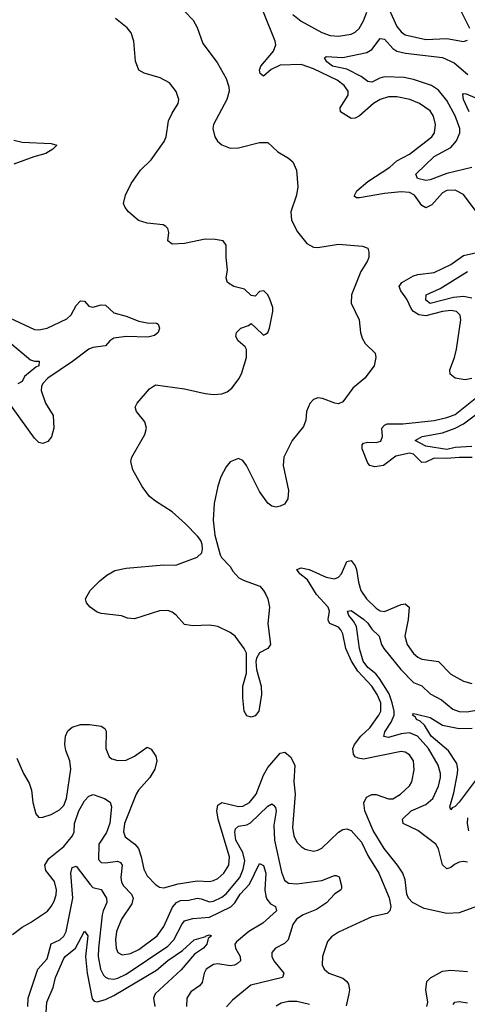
# Model space of a CAD drawing. Header units: inches. Extents: x 1843162 to 1959474, y 907081 to 1016326.
# Tile 388 of 656: x 1891798 to 1893948, y 963220 to 967953. Entities that reach past the tile are written whole.
import ezdxf

# ---------------------------------------------------------------- set-up
doc = ezdxf.new("R2010")
doc.units = ezdxf.units.IN
doc.header["$MEASUREMENT"] = 0
doc.layers.add('B8996', color=7, linetype='Continuous')

msp = doc.modelspace()

# ---------------------------------------------------------------- linework, layer by layer
at = {"layer": 'B8996', "color": 5}
for points, elevation in [([(1893550, 968053.4), (1893610, 967920.6), (1893630, 967894.4), (1893650, 967880.6), (1893750, 967858.3), (1893850, 967862), (1893930, 967848.4), (1893950, 967854)], 580), ([(1892592, 967992), (1892632.3, 967950), (1892650, 967915.6), (1892678.7, 967838.7), (1892747.1, 967747.1), (1892789.8, 967670), (1892803.2, 967630), (1892804.7, 967610), (1892793.2, 967570), (1892729.3, 967450), (1892726, 967430), (1892735.4, 967390), (1892748.6, 967368.6), (1892770, 967351.1), (1892810, 967335), (1892850, 967337.3), (1892950, 967363.1), (1892990, 967363), (1893037.5, 967317.5), (1893090, 967286.9), (1893109.7, 967270), (1893127.4, 967230), (1893134.5, 967150), (1893127.9, 967110), (1893101.2, 967030), (1893103.4, 966990), (1893132.6, 966932.6), (1893177.2, 966877.2), (1893210, 966859.3), (1893230, 966857.8), (1893330, 966873.9), (1893445.1, 966865.1), (1893470, 966854.5), (1893476, 966836), (1893474.8, 966810), (1893467, 966790), (1893437.1, 966742.9), (1893392.9, 966630), (1893390.4, 966590.4), (1893428.8, 966510), (1893435, 966450), (1893442.6, 966422.6), (1893457.3, 966397.3), (1893506.6, 966350), (1893509.3, 966330), (1893501.2, 966290), (1893456.9, 966230), (1893398.8, 966181.2), (1893350, 966116.9), (1893330, 966107.3), (1893311.3, 966110), (1893252.6, 966132.6), (1893230, 966134.8), (1893210, 966127.5), (1893191.9, 966108.1), (1893176.7, 966070), (1893172.6, 966027.4), (1893162.2, 965997.8), (1893106.9, 965930), (1893067.1, 965850), (1893063.5, 965810), (1893089.7, 965690), (1893085.6, 965650), (1893070, 965624.9), (1893050, 965614), (1893030, 965610.4), (1893010, 965614.4), (1892990, 965628.4), (1892950, 965684.9), (1892887, 965810), (1892870, 965834.4), (1892850, 965843.1), (1892810, 965827.2), (1892790, 965804.2), (1892765, 965755), (1892749.9, 965710.1), (1892732.2, 965627.8), (1892727.5, 965547.5), (1892734.9, 965474.9), (1892761.5, 965381.5), (1892768, 965368), (1892810, 965325.1), (1892822.6, 965302.6), (1892850.9, 965270.9), (1892876.9, 965256.9), (1892951.2, 965230), (1892969.7, 965210), (1892980.5, 965190), (1892990, 965168.7), (1892998.4, 965130), (1892989.6, 965050.4), (1893002.7, 964950), (1892989.5, 964930.5), (1892949.5, 964910.5), (1892935.1, 964884.9), (1892932.3, 964867.7), (1892936.2, 964830), (1892958.9, 964750), (1892959.7, 964710), (1892946.6, 964630), (1892930, 964607.2), (1892910, 964600.4), (1892890, 964607.7), (1892877, 964630), (1892870, 964694), (1892870.3, 964750), (1892887.3, 964812.7), (1892888.3, 964908.3), (1892877.3, 964930), (1892832.7, 964990), (1892810, 965008), (1892750, 965035.8), (1892710, 965043.1), (1892630, 965039.5), (1892590, 965046.7), (1892550, 965090.4), (1892530, 965106), (1892510, 965114), (1892470, 965112.2), (1892350, 965074), (1892316.8, 965076.8), (1892288, 965088), (1892190, 965099.3), (1892170, 965105.5), (1892137.3, 965130), (1892118.8, 965150), (1892114.8, 965170), (1892137.3, 965210), (1892183.4, 965256.6), (1892216.2, 965283.8), (1892254.6, 965305.4), (1892310, 965317.4), (1892490, 965333.3), (1892548.1, 965331.9), (1892650, 965369.5), (1892673, 965390), (1892677.1, 965410), (1892674.9, 965430), (1892668, 965450), (1892653, 965470), (1892595.3, 965530), (1892530, 965587.4), (1892450, 965638.9), (1892422, 965662), (1892386.5, 965710), (1892341.1, 965790), (1892332, 965830), (1892337.6, 965850), (1892400, 965960), (1892407.4, 965990), (1892399.4, 966019.4), (1892359.1, 966070), (1892353.4, 966090), (1892362, 966110), (1892421.6, 966178.4), (1892450, 966197.4), (1892590, 966178.7), (1892690, 966155.8), (1892730, 966151.6), (1892770, 966154.4), (1892795.4, 966164.6), (1892817.7, 966182.3), (1892851.9, 966228.1), (1892864.8, 966255.2), (1892887.5, 966330), (1892887.9, 966367.9), (1892880.6, 966380.6), (1892847.2, 966410), (1892837, 966430), (1892839.5, 966450), (1892860.5, 966470), (1892896.7, 966483.3), (1892910, 966492.7), (1892962.5, 966442.5), (1892970, 966437.2), (1892978.5, 966441.5), (1892990, 966449), (1892998.4, 966470), (1893014, 966550), (1893014, 966570), (1893000.5, 966610), (1892990, 966631), (1892971, 966650), (1892950, 966646.8), (1892930, 966624.7), (1892910, 966626.8), (1892877.4, 966657.4), (1892827.3, 966670), (1892796.3, 966690), (1892790.6, 966710), (1892796.4, 966750), (1892790.2, 966810), (1892790.2, 966870), (1892775.5, 966890), (1892737.1, 966897.1), (1892690, 966898.2), (1892590, 966878), (1892530, 966874.4), (1892510.5, 966890), (1892515.2, 966930), (1892510.3, 966950), (1892499.7, 966959.7), (1892487, 966967), (1892410, 966974.9), (1892368.4, 966988.4), (1892320.4, 967030), (1892304.9, 967050), (1892297.6, 967070), (1892306.7, 967110), (1892334.5, 967165.5), (1892379.3, 967230), (1892430, 967278.9), (1892492.4, 967367.6), (1892501.6, 967390), (1892513.8, 967466.2), (1892530, 967503.6), (1892559, 967550), (1892563.2, 967570), (1892550, 967608), (1892517.1, 967650), (1892473.4, 967673.4), (1892395.4, 967695.4), (1892370.3, 967710.3), (1892354.4, 967754.4), (1892347.2, 967850), (1892333.4, 967890), (1892313.9, 967913.9), (1892258.7, 967958.7)], 620), ([(1893991.6, 967031.6), (1893930, 967112.8), (1893890, 967134.4), (1893850, 967132.2), (1893830, 967120.5), (1893777.6, 967062.4), (1893750, 967049.2), (1893730, 967059.3), (1893695.2, 967110), (1893670, 967123.1), (1893630, 967124.9), (1893550, 967117.1), (1893430, 967096.3), (1893416.8, 967096.8), (1893405.2, 967105.2), (1893417, 967130), (1893470, 967175.1), (1893575.6, 967244.4), (1893610, 967274.3), (1893670, 967306.9), (1893777.8, 967390), (1893790.6, 967410), (1893795.7, 967450), (1893786.1, 967490), (1893770, 967514.4), (1893718.9, 967550), (1893671.8, 967570), (1893610, 967582.4), (1893570, 967582.1), (1893530, 967569.9), (1893498.3, 967550), (1893430, 967491), (1893410, 967479.3), (1893390, 967478.4), (1893338.9, 967510), (1893338, 967530), (1893375.9, 967590), (1893375.8, 967610), (1893357.4, 967637.4), (1893322.5, 967662.5), (1893210, 967716.7), (1893150, 967737), (1893050, 967734.8), (1893006.7, 967713.3), (1892970, 967681), (1892953.9, 967693.9), (1892950.6, 967710), (1892957, 967730), (1893017.7, 967802.3), (1893027.9, 967832.1), (1893025, 967850), (1892969.6, 967990)], 580), ([(1893110, 967978), (1893150, 967945.9), (1893250, 967891.7), (1893290, 967876.8), (1893330, 967874.6), (1893390, 967883.5), (1893410, 967892.4), (1893429.5, 967910.5), (1893450, 967948), (1893465.8, 967990)], 580), ([(1893960.7, 967910), (1893910.5, 968010)], 580), ([(1893970, 967242.5), (1893850, 967214.4), (1893770, 967182.6), (1893750, 967179.9), (1893709.7, 967190), (1893700.4, 967210), (1893790, 967295.5), (1893870, 967338.5), (1893897, 967370), (1893911.9, 967410), (1893911.9, 967430), (1893889.8, 967490.2), (1893850, 967563.9), (1893810, 967615), (1893776.6, 967636.6), (1893690, 967665), (1893645, 967675), (1893550, 967677.9), (1893527.9, 967672.1), (1893490, 967653.3), (1893470, 967656), (1893439.2, 967679.2), (1893370, 967715), (1893300.3, 967730), (1893273.3, 967750), (1893262.4, 967770), (1893270, 967775.6), (1893350, 967771.8), (1893465.1, 967794.9), (1893490.3, 967809.7), (1893530, 967863.2), (1893550, 967860.2), (1893590, 967813.8), (1893610, 967802.2), (1893651.8, 967791.8), (1893830, 967771.8), (1893885.3, 967745.3), (1893951.6, 967690)], 560), ([(1893956.9, 967510), (1893929.9, 967570.1), (1893926.2, 967593.8), (1893930, 967597.7), (1893943.2, 967596.8), (1894037.3, 967557.3)], 540), ([(1891770, 967373.3), (1891810, 967365), (1891950, 967358.7), (1891977.1, 967350), (1891957.3, 967330), (1891923.6, 967310), (1891865.8, 967294.2), (1891770, 967258.8)], 580), ([(1893970, 966228.2), (1893937.4, 966222.6), (1893890.7, 966230.7), (1893866.1, 966250), (1893864.3, 966270), (1893887.4, 966330), (1893896.2, 966370), (1893916.9, 966510), (1893913.4, 966533.4), (1893896.9, 966550), (1893870, 966555.3), (1893830, 966551.2), (1893750, 966529.7), (1893715.2, 966535.2), (1893690.4, 966550), (1893680.9, 966560.9), (1893657.9, 966610), (1893629.9, 966650), (1893621.7, 966670), (1893634.6, 966690), (1893690, 966722.3), (1893710, 966728.6), (1893790, 966737.3), (1893870, 966776.6), (1893930, 966819.9), (1894067, 966850)], 580), ([(1893970, 966613.8), (1893930, 966622.2), (1893882.9, 966617.1), (1893770, 966589.5), (1893750, 966605.7), (1893750.9, 966630), (1893818.8, 966661.2), (1893950, 966743.4)], 560), ([(1891630, 966574.8), (1891870, 966463.2), (1891890, 966461.7), (1891930, 966470.9), (1892024.4, 966515.6), (1892044.9, 966535.1), (1892070, 966578.5), (1892090, 966602.3), (1892110, 966599.5), (1892130, 966576.5), (1892150, 966571.1), (1892190, 966583.2), (1892210, 966580.9), (1892250, 966544.2), (1892310, 966528.1), (1892370, 966503.8), (1892410, 966495.9), (1892454.7, 966494.7), (1892463.1, 966490), (1892470, 966471), (1892463.2, 966450), (1892445.4, 966434.6), (1892413.5, 966426.5), (1892310.4, 966430.4), (1892250, 966422.4), (1892231.6, 966410), (1892210, 966385.5), (1892150, 966377.9), (1892129.8, 966370.2), (1892052.7, 966310), (1891933.3, 966230), (1891910, 966204.2), (1891903.3, 966190), (1891901.7, 966170), (1891922.1, 966110), (1891959.8, 966050), (1891962.9, 965990), (1891951.4, 965948.6), (1891933.7, 965926.3), (1891910, 965916.4), (1891890, 965921.1), (1891870, 965942), (1891710, 966164.5)], 580), ([(1891742, 966410), (1891850, 966318), (1891870, 966311.7), (1891892.1, 966312.1), (1891890.2, 966290), (1891876.5, 966283.5), (1891822.1, 966237.9), (1891810, 966213.6), (1891790, 966202)], 560), ([(1893971.6, 965848.4), (1893910, 965848.9), (1893850, 965843.1), (1893790, 965845.5), (1893750, 965826.9), (1893730, 965825), (1893690, 965864.1), (1893670, 965869.9), (1893604.6, 965855.4), (1893545.7, 965810), (1893503.7, 965803.7), (1893480.7, 965810), (1893470, 965820.7), (1893443, 965890), (1893443.7, 965910), (1893450, 965917.6), (1893470, 965922), (1893510, 965921.3), (1893532.5, 965927.5), (1893540.5, 965950), (1893537.3, 965990), (1893550, 966003.9), (1893564, 966010), (1893639, 966010), (1893790, 966026.9), (1893850, 966040.2), (1893890, 966055.7), (1894042.4, 966177.6)], 580), ([(1893970, 965901.2), (1893890, 965896.8), (1893850, 965887.9), (1893750, 965902.9), (1893698.4, 965930), (1893731.6, 965950), (1893830, 965967.7), (1893890.7, 965989.3), (1893930, 966010.8), (1894044.1, 966095.9)], 560), ([(1893992, 963690), (1893910, 963659.7), (1893850, 963656.3), (1893740.6, 963680.6), (1893685.2, 963710), (1893666, 963730), (1893658, 963750), (1893650, 963818), (1893638.7, 963850), (1893613, 963890), (1893549.8, 963969.8), (1893496.2, 964056.2), (1893456.2, 964150), (1893450.9, 964189.1), (1893463.6, 964216.4), (1893490, 964229), (1893510, 964228.2), (1893570, 964208.7), (1893590, 964207.9), (1893627.4, 964230), (1893670.9, 964270), (1893682.3, 964290), (1893693.2, 964346.8), (1893689.8, 964390), (1893670, 964419.2), (1893650, 964432.4), (1893630, 964436.3), (1893450, 964398), (1893423.5, 964403.5), (1893410.4, 964410.4), (1893402.2, 964422.2), (1893398.5, 964450), (1893405.9, 964470), (1893437.6, 964510), (1893479.9, 964550), (1893523.8, 964610), (1893532.8, 964630), (1893533, 964670), (1893516.2, 964710), (1893489.2, 964750), (1893422.4, 964822.4), (1893392, 964870), (1893364.4, 964930), (1893350, 965001.3), (1893340.9, 965020.9), (1893330, 965033), (1893288.4, 965050), (1893281.8, 965061.8), (1893279.5, 965070), (1893286.4, 965110), (1893280.8, 965130), (1893224, 965190), (1893181, 965261), (1893143.2, 965290), (1893128.9, 965310), (1893150, 965318.5), (1893188, 965310), (1893270, 965273.1), (1893310, 965264.7), (1893330, 965273), (1893344.9, 965290), (1893370, 965348.9), (1893390, 965354.3), (1893410, 965327.6), (1893416, 965310), (1893425, 965250), (1893437.6, 965210), (1893464.6, 965170), (1893510, 965124.7), (1893530, 965112.3), (1893550, 965109.1), (1893630, 965142.7), (1893650, 965144.7), (1893668.9, 965130), (1893664.2, 965070), (1893647.9, 964990), (1893659.8, 964950), (1893690, 964906.5), (1893710, 964889.4), (1893730, 964879.8), (1893810, 964868.4), (1893870, 964807.3), (1893930, 964774.4), (1893970, 964762.8)], 580), ([(1893950, 963902.9), (1893930, 963906.7), (1893910, 963904.4), (1893886.8, 963893.2), (1893870, 963877.8), (1893850, 963872.3), (1893830, 963891.5), (1893810, 963967.3), (1893797.8, 963990), (1893710, 964055.9), (1893639.8, 964090), (1893636.8, 964110), (1893679.3, 964150), (1893750, 964180.4), (1893783.6, 964210), (1893810, 964268.9), (1893819.4, 964310), (1893819.4, 964330), (1893808, 964370), (1893761.7, 964450), (1893708.5, 964510), (1893670, 964524.5), (1893630, 964520.1), (1893570, 964502.4), (1893547.9, 964507.9), (1893553, 964530), (1893583.2, 964576.8), (1893596.4, 964610), (1893597, 964630), (1893587.9, 964670), (1893572.6, 964712.6), (1893527, 964787), (1893508.5, 964808.5), (1893470, 964838.7), (1893448.3, 964870), (1893429.9, 964930), (1893416, 965036), (1893402.3, 965062.3), (1893378.9, 965090), (1893373.2, 965110), (1893390, 965113.7), (1893450, 965072.4), (1893470, 965053.1), (1893490, 965024.1), (1893524.9, 964990), (1893536.3, 964950), (1893547.3, 964930), (1893629.3, 964829.3), (1893690, 964767.4), (1893730, 964750.9), (1893770, 964713.1), (1893824.2, 964684.2), (1893879.2, 964639.2), (1893910, 964627.3), (1893945.5, 964625.5), (1894190, 964669.3)], 560), ([(1893986.2, 964293.8), (1893910, 964192.2), (1893890, 964171), (1893875.3, 964164.7), (1893870, 964155.1), (1893864.8, 964170), (1893883.8, 964236.2), (1893901.2, 964330), (1893902.8, 964350), (1893897.7, 964377.7), (1893858, 964438), (1893775.3, 964510), (1893742.5, 964562.5), (1893722.1, 964582.1), (1893705.1, 964590), (1893699.8, 964599.8), (1893685.4, 964610), (1893686.2, 964613.8), (1893690, 964618), (1893704.2, 964615.8), (1893770, 964599.4), (1893830, 964561.4), (1893910, 964545.6), (1893971.8, 964548.2)], 540), ([(1891784.1, 964404.1), (1891815.8, 964330), (1891843.2, 964283.2), (1891854.3, 964250), (1891861.3, 964190), (1891876.5, 964136.5), (1891890, 964119.1), (1891910, 964119.5), (1891950, 964133.4), (1891990, 964155.6), (1892010, 964176), (1892023.4, 964210), (1892044.6, 964350), (1892039.5, 964390), (1892020.6, 964440.6), (1892014.6, 964470), (1892018.9, 964510), (1892030, 964535.6), (1892050, 964552.6), (1892090, 964565.2), (1892134, 964566), (1892190, 964557.4), (1892206.8, 964546.8), (1892213.4, 964533.4), (1892212.3, 964450), (1892227.7, 964410), (1892240.1, 964400.1), (1892270, 964391.5), (1892310, 964393.4), (1892350, 964412.8), (1892410, 964456.9), (1892430, 964446), (1892452.7, 964412.7), (1892456.3, 964390), (1892447.9, 964350), (1892422.7, 964310), (1892369.6, 964250.4), (1892357.7, 964230), (1892301.8, 964090), (1892297, 964050), (1892305.2, 964025.2), (1892350.8, 963990.8), (1892368.6, 963968.6), (1892382.2, 963930), (1892395, 963870), (1892410, 963838.3), (1892450, 963795.5), (1892470, 963784.2), (1892490, 963781), (1892560.2, 963799.8), (1892650, 963813.9), (1892710, 963810.7), (1892730, 963815), (1892750, 963825.1), (1892778.9, 963850), (1892803.4, 963890), (1892806.3, 963930), (1892750.9, 964110), (1892744.9, 964150), (1892750, 964177.2), (1892770, 964190.6), (1892850, 964170.5), (1892870, 964172.5), (1892901.9, 964190), (1892934.7, 964230), (1892970, 964321), (1892990, 964358.3), (1893050, 964428.1), (1893072.6, 964432.6), (1893099.1, 964410), (1893119.5, 964370), (1893115, 964290), (1893121, 964230), (1893108.4, 964070), (1893115.5, 964030), (1893130, 964000.3), (1893150, 963979), (1893170, 963966.5), (1893210, 963956.9), (1893230, 963960.9), (1893250, 963971.6), (1893330, 964047.9), (1893350, 964060.8), (1893370, 964064), (1893390, 964055.2), (1893439.4, 963999.4), (1893470, 963935.5), (1893523.6, 963850), (1893572.4, 963732.4), (1893580.9, 963690), (1893577, 963670), (1893563.6, 963656.4), (1893490, 963640.3), (1893454.6, 963625.4), (1893330, 963566.4), (1893295.8, 963544.2), (1893277.2, 963522.8), (1893253.1, 963450), (1893251.8, 963410), (1893261.1, 963390), (1893283.1, 963370), (1893350, 963345.8), (1893370.1, 963330.1), (1893377.2, 963317.2), (1893382.6, 963290), (1893379.8, 963270), (1893366.4, 963213.6)], 580), ([(1891763.8, 963556.2), (1891810, 963591.5), (1891850, 963613.2), (1891931.3, 963668.7), (1891950, 963690.2), (1891964.1, 963715.9), (1891973.6, 963746.4), (1891974.7, 963770), (1891965.9, 963810), (1891923.3, 963863.3), (1891918.4, 963890), (1891938.6, 963921.4), (1892010, 963978.4), (1892052.5, 964030), (1892059.5, 964050), (1892061.7, 964090), (1892082.6, 964150), (1892110, 964198.5), (1892130, 964221.3), (1892151.5, 964228.5), (1892204.9, 964210), (1892232.5, 964192.5), (1892239.8, 964170), (1892231.1, 964091.1), (1892214.5, 964045.5), (1892179.1, 963990), (1892176.7, 963916.7), (1892190, 963902), (1892210, 963900.4), (1892268.7, 963908.7), (1892282.4, 963902.4), (1892290.6, 963890), (1892284.5, 963830), (1892287.4, 963807.4), (1892296.3, 963790), (1892335.4, 963750), (1892342.9, 963730), (1892337.3, 963702.7), (1892287.5, 963630), (1892263.8, 963570), (1892258.2, 963530), (1892261.2, 963490), (1892270, 963469.2), (1892290, 963458.2), (1892330, 963465.4), (1892370, 963484.6), (1892458.1, 963550), (1892490, 963595.2), (1892533, 963687), (1892551.4, 963710), (1892570, 963719.9), (1892610, 963720.5), (1892650, 963730.1), (1892670, 963727.6), (1892710, 963712.8), (1892730, 963715.9), (1892770, 963735.1), (1892790, 963751.5), (1892855.4, 963830), (1892871.7, 963870), (1892880.3, 963910), (1892870.3, 963950), (1892836.3, 964010), (1892831.8, 964048.2), (1892835.5, 964064.5), (1892850, 964077), (1892890, 964083.4), (1892907.2, 964092.8), (1892990, 964173.1), (1893010, 964184.4), (1893018.1, 964178.1), (1893026.4, 964166.4), (1893029.5, 964149.5), (1893018.8, 964081.2), (1893022.2, 964010), (1893055.3, 963855.3), (1893070, 963817.7), (1893090, 963802.5), (1893130, 963798.8), (1893250, 963815.9), (1893310, 963839.3), (1893318.9, 963838.9), (1893332.5, 963832.5), (1893344.7, 963790), (1893343.6, 963776.4), (1893341.7, 963770), (1893309.7, 963750.3), (1893271.5, 963708.5), (1893224.3, 963675.7), (1893159.6, 963650), (1893127.8, 963630), (1893110, 963604.7), (1893087.7, 963530), (1893070, 963513), (1893027.4, 963490), (1893009.1, 963470), (1893009.1, 963450), (1893019.7, 963430), (1893067.6, 963370), (1893060.5, 963350), (1892908.2, 963311.8), (1892820.3, 963239.7), (1892792.1, 963207.9)], 560), ([(1893950, 964117.4), (1893947.2, 964090), (1893953.6, 964053.6)], 560), ([(1891837.6, 963210), (1891839.5, 963250), (1891886.1, 963390), (1891930, 963438.3), (1891949.5, 963510.5), (1891990.7, 963530), (1892010, 963547.8), (1892020.7, 963570), (1892053.3, 963730), (1892044.2, 963850), (1892050, 963878), (1892070, 963885.2), (1892136, 963796), (1892150, 963781.6), (1892190, 963771.9), (1892216, 963730), (1892216.4, 963710), (1892198.7, 963670), (1892194.8, 963650), (1892176.3, 963490), (1892175.5, 963450), (1892186.8, 963390), (1892200.9, 963360.9), (1892210, 963350.2), (1892224, 963344), (1892250, 963341.5), (1892270, 963345.8), (1892310, 963365.4), (1892510, 963499.9), (1892539.4, 963530), (1892576.5, 963603.5), (1892590, 963621), (1892630, 963632.1), (1892710, 963638.5), (1892811.8, 963688.2), (1892831.3, 963708.7), (1892857.9, 963750), (1892901.4, 963798.6), (1892950, 963896.9), (1892970, 963887.1), (1892980.8, 963850), (1892976, 963770), (1892980.9, 963740.9), (1892985.9, 963725.9), (1893002.7, 963702.7), (1893027, 963690), (1893031.1, 963670), (1892966.7, 963610), (1892899.1, 963570), (1892839.8, 963520.2), (1892832.4, 963510), (1892835.5, 963490), (1892856.8, 963450), (1892859, 963430), (1892843.9, 963416.1), (1892830, 963408.5), (1892810, 963406.1), (1892750, 963415.4), (1892730, 963412.2), (1892694.2, 963390), (1892684.4, 963370), (1892674.5, 963325.5), (1892661.3, 963310), (1892619.8, 963280.2), (1892601.8, 963250), (1892600.2, 963210)], 540), ([(1891924.5, 963155.5), (1891929.1, 963230.9), (1891959, 963301), (1891969.9, 963350), (1892010, 963440.2), (1892016.1, 963450), (1892066.8, 963490), (1892110, 963572), (1892125.6, 963550), (1892113.6, 963450), (1892121.7, 963370), (1892146.7, 963246.7), (1892156.1, 963236.1), (1892170, 963232.6), (1892210, 963244.1), (1892250, 963262.8), (1892454.7, 963385.3), (1892510, 963430.8), (1892580.8, 963479.2), (1892636.9, 963530), (1892693.2, 963546.8), (1892694, 963550), (1892710, 963553.6), (1892719.1, 963550), (1892703.1, 963536.9), (1892696.9, 963510), (1892680.8, 963490), (1892638.6, 963461.4), (1892573.6, 963386.4), (1892449.6, 963270), (1892441.8, 963250), (1892447.1, 963210)], 520), ([(1893753.8, 963210), (1893759.5, 963230), (1893748.5, 963290), (1893754.4, 963330), (1893771.6, 963348.4), (1893830, 963379.3), (1893870, 963385.2), (1893950, 963378.3)], 580), ([(1893190, 963219.2), (1893130, 963233.9), (1893090, 963234), (1893054, 963226), (1893030, 963211.6)], 580), ([(1893880.6, 963219.4), (1893889.3, 963230.7), (1893910, 963233.5), (1893950, 963227.4)], 560)]:
    msp.add_lwpolyline(points, dxfattribs=dict(at, elevation=elevation))

doc.saveas('drawing.dxf')
